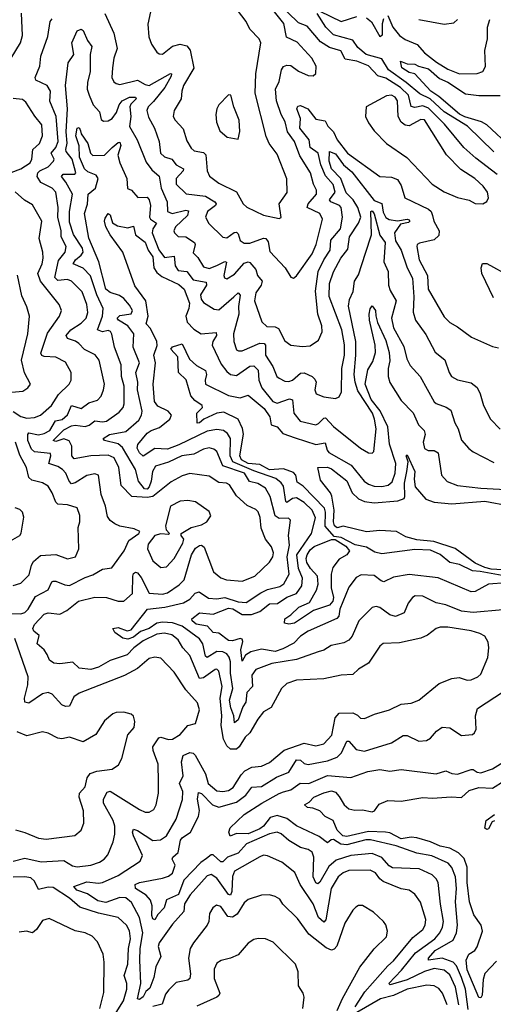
# Model space of a CAD drawing. Extents: x 1552294 to 1694791, y 811929 to 917222.
# Tile 513 of 643: x 1641398 to 1643839, y 890547 to 895624. Entities that reach past the tile are written whole.
import ezdxf

# ---------------------------------------------------------------- set-up
doc = ezdxf.new("R2010")
doc.units = 0

msp = doc.modelspace()

# ---------------------------------------------------------------- linework, layer by layer
at = {"layer": '0CON10XD'}
for points in [[(1642072.9, 895665), (1642058.8, 895601.2), (1642064.6, 895535), (1642077.4, 895497.4), (1642105, 895455.8), (1642117.6, 895447.6), (1642135, 895446.9), (1642185, 895486.5), (1642225, 895498.4), (1642258.9, 895488.9), (1642277.1, 895467.1), (1642295, 895373.8), (1642242.5, 895285), (1642233.1, 895255), (1642230.8, 895215), (1642194.7, 895155), (1642188.5, 895125), (1642199.5, 895105), (1642241.1, 895061.1), (1642260, 895000), (1642281.2, 894961.2), (1642297.1, 894947.1), (1642345, 894939.5), (1642357.5, 894927.5), (1642363.6, 894845), (1642376.9, 894816.9), (1642425, 894780.4), (1642515.7, 894735.7), (1642549.5, 894675), (1642568.1, 894658.1), (1642655, 894615.5), (1642735, 894599.2), (1642745, 894603.3), (1642736.1, 894675), (1642776.8, 894733.2), (1642775, 894802.5), (1642725, 894930.6), (1642684.6, 894985), (1642669.1, 895020.9), (1642612.4, 895245), (1642615.8, 895345), (1642640.6, 895505), (1642631.6, 895525), (1642583.9, 895575), (1642565.6, 895615), (1642504.2, 895695)], [(1643859.3, 894825), (1643749.3, 894909.3), (1643687.3, 894965), (1643587.7, 895085), (1643505, 895168.4), (1643475, 895179.6), (1643435, 895171.7), (1643416.5, 895176.5), (1643402.4, 895235), (1643360.6, 895275), (1643285, 895323.2), (1643243.4, 895335), (1643195.8, 895385.8), (1643135, 895409.7), (1643075, 895420.7), (1643052.8, 895462.8), (1642995, 895481.3), (1642949.1, 895509.1), (1642880.3, 895590.3), (1642835, 895608.1), (1642725.8, 895715)], [(1641345, 892562.4), (1641405, 892561), (1641425, 892566.9), (1641442, 892585), (1641480.3, 892649.7), (1641545.5, 892685), (1641564.6, 892725), (1641571.4, 892728.6), (1641585, 892729.7), (1641630.1, 892710.1), (1641655, 892707.4), (1641735, 892747.9), (1641775, 892761.1), (1641825, 892790.4), (1641873, 892797), (1641937.1, 892885), (1641960.7, 892939.3), (1642012.5, 892975), (1642017.5, 892985), (1641988.1, 892998.1), (1641915, 893012.2), (1641888.9, 893025), (1641865, 893041.1), (1641851.5, 893061.5), (1641839.8, 893115), (1641817.5, 893175), (1641805, 893275.6), (1641785, 893281.8), (1641745, 893274), (1641685, 893235.2), (1641665, 893231.1), (1641652.7, 893245), (1641636.2, 893286.2), (1641619.7, 893305), (1641595, 893320.2), (1641547.8, 893335), (1641559.5, 893375), (1641557.4, 893387.4), (1641474.9, 893394.9), (1641458.7, 893408.7), (1641440.6, 893455), (1641439.7, 893485), (1641445, 893492.9), (1641495, 893483.3), (1641525, 893490.3), (1641554, 893506), (1641582.8, 893555), (1641616.7, 893563.3), (1641645, 893586.1), (1641665, 893633.9), (1641715, 893619.8), (1641755, 893649.2), (1641798.6, 893661.4), (1641817.4, 893682.6), (1641830.9, 893715), (1641834.7, 893745), (1641807.9, 893867.9), (1641786.6, 893896.6), (1641732.8, 893922.8), (1641703.7, 893953.7), (1641686.2, 893966.2), (1641645, 893980), (1641638.5, 893995), (1641661.6, 894025), (1641715, 894058.4), (1641740.3, 894085), (1641748.9, 894115), (1641744.3, 894155), (1641720.5, 894220.5), (1641665, 894276.1), (1641645, 894284.2), (1641595, 894279.8), (1641579.2, 894295), (1641598.1, 894381.9), (1641632.6, 894425), (1641637.8, 894455), (1641611.7, 894505), (1641612, 894535), (1641594.8, 894605), (1641597, 894655), (1641583.8, 894735), (1641566.1, 894755), (1641508, 894785), (1641488.9, 894815), (1641492, 894835), (1641501.8, 894845), (1641545.3, 894864.7), (1641572.9, 894895), (1641576.7, 894905), (1641561.2, 894935), (1641585.1, 894965), (1641596.2, 894995), (1641586.8, 895125), (1641553.7, 895203.7), (1641557.4, 895255), (1641539.3, 895285), (1641481.9, 895311.9), (1641477.2, 895325), (1641502.8, 895385), (1641506.9, 895435), (1641543.6, 895536.4), (1641554.7, 895615), (1641565, 895628)], [(1641354.6, 895425), (1641402.9, 895505), (1641413.2, 895543.2), (1641408.2, 895658.2)], [(1641836.3, 895656.3), (1641884.2, 895554.2), (1641900, 895475), (1641883.1, 895425), (1641875.9, 895375), (1641873.8, 895325), (1641884.1, 895304.1), (1641895, 895294.5), (1641915, 895290.4), (1642005, 895311.5), (1642045, 895288.9), (1642065, 895285.2), (1642175, 895346.8), (1642181.2, 895345), (1642178.1, 895331.9), (1642146.6, 895275), (1642088.6, 895201.4), (1642060, 895175), (1642053.6, 895155), (1642061.7, 895121.8), (1642093, 895065), (1642116.6, 894995), (1642124.6, 894935), (1642145, 894916.7), (1642182.1, 894905), (1642204.9, 894874.9), (1642242.5, 894855), (1642241.1, 894845), (1642205.3, 894805), (1642205.4, 894775), (1642256.8, 894726.8), (1642355, 894714.5), (1642403.8, 894685), (1642410.7, 894675), (1642406.7, 894665), (1642366.2, 894635), (1642356.2, 894605), (1642372.6, 894572.6), (1642445, 894502.2), (1642465, 894499.2), (1642503.1, 894526.9), (1642515, 894529.1), (1642525, 894520), (1642535.3, 894485.3), (1642555, 894472.3), (1642585, 894471.8), (1642655, 894496.8), (1642667.5, 894495), (1642678, 894478), (1642688, 894428), (1642765.8, 894345), (1642796.1, 894296.1), (1642809.3, 894290.7), (1642825, 894302.5), (1642905, 894416.5), (1642925.8, 894464.2), (1642958.2, 894595), (1642945.2, 894625.2), (1642879.6, 894655), (1642885.6, 894675), (1642927.5, 894725), (1642927.1, 894745), (1642912.2, 894775), (1642896.7, 894835), (1642842.3, 894922.3), (1642815.2, 894995.2), (1642777.6, 895045), (1642766.8, 895096.8), (1642745.2, 895135.2), (1642721.3, 895205), (1642716.6, 895265), (1642736.1, 895305), (1642747.9, 895365), (1642757.7, 895382.3), (1642775, 895389.6), (1642795, 895387.5), (1642835, 895358.2), (1642885, 895335.6), (1642910, 895335), (1642923.9, 895346.1), (1642925.7, 895385), (1642904.3, 895425), (1642828.7, 895508.7), (1642774.1, 895534.1), (1642759.1, 895605), (1642712, 895665)], [(1643842.4, 894942.4), (1643705.9, 895075), (1643585, 895149.1), (1643513.9, 895215), (1643461.1, 895241.1), (1643390.6, 895300.6), (1643298.1, 895365), (1643265, 895421.3), (1643184.6, 895444.6), (1643140.5, 895480.5), (1643115, 895517.9), (1643015, 895546.5), (1642975.8, 895585), (1642931.5, 895655)], [(1642945, 895667.7), (1643055, 895614.8), (1643135, 895639.6)], [(1643185, 895632.9), (1643212.1, 895612.1), (1643255, 895537.8), (1643268.8, 895545), (1643268.4, 895605), (1643275, 895629.4)], [(1643295, 895645.7), (1643321.9, 895585), (1643355, 895541.7), (1643385, 895521.2), (1643446.1, 895496.1), (1643485, 895453.5), (1643545.5, 895405), (1643605, 895368.4), (1643665.4, 895344.6), (1643755, 895346.2), (1643785, 895356.9), (1643798.3, 895381.7), (1643795.2, 895465), (1643808.3, 895525), (1643808.9, 895585), (1643821.8, 895625)], [(1643455.6, 895624.4), (1643585, 895600.6), (1643635, 895607.5), (1643654.2, 895625)], [(1643126.7, 890535), (1643177.8, 890612.2), (1643294.7, 890745), (1643325, 890771.9), (1643425, 890891.6), (1643475, 890933.2), (1643487.5, 890955), (1643490.7, 890985), (1643463.3, 891073.2), (1643435, 891114.4), (1643406.2, 891135), (1643365, 891142.7), (1643271, 891181), (1643253.9, 891193.9), (1643232.3, 891225), (1643205, 891239.2), (1643095, 891236.5), (1643065, 891224.3), (1643039.4, 891205), (1643003.3, 891145), (1642976.5, 890983.5), (1642965, 890970.3), (1642939, 890995), (1642910.8, 891065), (1642843.2, 891165), (1642816.2, 891226.2), (1642749.7, 891279.7), (1642675, 891312.5), (1642655, 891315.5), (1642635, 891308.2), (1642506.1, 891233.9), (1642495, 891206.2), (1642491.3, 891128.7), (1642485, 891109.5), (1642475, 891112.8), (1642415, 891197.2), (1642385, 891217.3), (1642365, 891210.4), (1642277.6, 891112.4), (1642247.1, 891065), (1642244.1, 891025), (1642185, 890961.2), (1642117.4, 890865), (1642112.4, 890845), (1642125.7, 890794.3), (1642099.4, 890740.6), (1642090.4, 890685), (1642069.6, 890630.4), (1642047.6, 890612.4), (1642034.7, 890585), (1642015, 890571.6), (1642005.8, 890575), (1642023.1, 890655), (1642016.8, 890775), (1642019.6, 890835), (1642033.1, 890915), (1642015.9, 890995), (1641975, 891072), (1641945, 891097), (1641915, 891097.9), (1641841.9, 891071.9), (1641800.5, 891080.5), (1641747.4, 891117.4), (1641692.8, 891135), (1641677.5, 891155), (1641745, 891179), (1641805, 891171.9), (1641825, 891175.3), (1641905, 891210.8), (1642020, 891285), (1642030.4, 891315), (1641984.3, 891415), (1641980, 891435), (1641985, 891449.4), (1642005, 891443.4), (1642085, 891392.5), (1642124, 891396), (1642154.8, 891415.2), (1642205, 891501.9), (1642236.7, 891603.3), (1642238.4, 891645), (1642221.4, 891685), (1642241.4, 891725), (1642232, 891798), (1642240.3, 891829.7), (1642275, 891845.3), (1642291.7, 891841.8), (1642302.3, 891832.3), (1642355.5, 891735), (1642370.4, 891685), (1642415, 891648.7), (1642445, 891643.8), (1642475, 891650), (1642498.6, 891665), (1642539, 891731), (1642558.3, 891751.7), (1642595, 891770), (1642645, 891774.6), (1642685, 891793.3), (1642761.8, 891858.2), (1642865, 891893.8), (1642925, 891879.6), (1642965, 891890.4), (1643006.8, 891935), (1643023.6, 892025), (1643045, 892048.7), (1643115, 892049.8), (1643138.7, 892038.7), (1643155, 892021.9), (1643175, 892020), (1643226, 892044), (1643304.2, 892065.8), (1643365, 892094), (1643415, 892100.4), (1643455, 892114.5), (1643559.5, 892200.5), (1643625, 892227.5), (1643662.7, 892232.7), (1643705, 892219.2), (1643725, 892220), (1643758.8, 892235), (1643775, 892250), (1643810.4, 892335), (1643816.4, 892385), (1643813.3, 892415), (1643794.6, 892444.6), (1643769.5, 892459.5), (1643725, 892472.5), (1643605, 892491.8), (1643565, 892491.8), (1643544.7, 892485.3), (1643499.3, 892450.7), (1643464.7, 892435.3), (1643355, 892410.3), (1643271.7, 892408.3), (1643255, 892394.3), (1643195, 892305.5), (1643145, 892274.5), (1643115, 892248), (1643055, 892243.6), (1642965, 892224.7), (1642825, 892218.4), (1642775, 892201.5), (1642747.1, 892175), (1642695, 892077.5), (1642655, 892054.4), (1642625, 892017.5), (1642583.5, 891946.5), (1642560.5, 891925), (1642529.2, 891875), (1642515, 891863.5), (1642485, 891861.9), (1642465, 891879.6), (1642449.2, 891915), (1642436.5, 891985), (1642440, 892035), (1642431.9, 892125), (1642442.5, 892185), (1642424.3, 892264.3), (1642415, 892275.4), (1642405, 892274.1), (1642345, 892230.8), (1642325, 892226.8), (1642274.8, 892344.8), (1642238.2, 892385), (1642215, 892426.1), (1642181.5, 892451.5), (1642145, 892460.2), (1642105, 892455.5), (1642035, 892421.9), (1641985.8, 892385), (1641951.4, 892348.6), (1641865, 892320), (1641805, 892285.8), (1641765, 892273.1), (1641705, 892280), (1641671.8, 892311.8), (1641605, 892303.5), (1641575, 892306.3), (1641552, 892322), (1641540, 892350), (1641525, 892374.2), (1641488, 892405), (1641498.3, 892448.3), (1641470.9, 892470.9), (1641465.4, 892485), (1641474.7, 892505), (1641525, 892559.6), (1641545, 892565.4), (1641605, 892559.5), (1641641.7, 892578.3), (1641700.8, 892625), (1641785, 892647.1), (1641845, 892644.7), (1641905, 892625.5), (1641935, 892625.6), (1641980, 892665), (1641980.9, 892755), (1641985, 892769.2), (1641995, 892774.5), (1642005, 892771.2), (1642025, 892747.5), (1642065, 892666.5), (1642135, 892662.1), (1642160.7, 892669.3), (1642220.3, 892709.7), (1642246.5, 892735), (1642283, 892865), (1642305, 892898.8), (1642325, 892913.3), (1642335, 892914.3), (1642348.8, 892905), (1642397.6, 892777.6), (1642435, 892746.7), (1642464, 892736), (1642545, 892729), (1642610, 892755), (1642685, 892827.5), (1642703.4, 892855), (1642706.7, 892875), (1642696.1, 892906.1), (1642665.5, 892945), (1642642.8, 893002.8), (1642636.7, 893056.7), (1642626.5, 893086.5), (1642615, 893098.1), (1642569.9, 893119.9), (1642515, 893169.6), (1642479.5, 893225), (1642463.7, 893233.7), (1642425, 893237.1), (1642375, 893270.4), (1642275, 893284.1), (1642235, 893271.9), (1642179.3, 893240.7), (1642084.7, 893165.3), (1642055, 893159.6), (1641975.8, 893165.8), (1641921.5, 893221.5), (1641909.6, 893315), (1641885.1, 893365.1), (1641855, 893378.6), (1641764.8, 893374.8), (1641679.6, 893359.6), (1641666.7, 893375), (1641667.1, 893425), (1641653.2, 893453.2), (1641625, 893462.2), (1641585, 893449.3), (1641570.8, 893455), (1641625, 893508.5), (1641665, 893529.2), (1641685, 893533.5), (1641735, 893526.3), (1641756, 893534), (1641785, 893556.3), (1641825, 893549.6), (1641845.6, 893554.4), (1641910.4, 893599.6), (1641931.9, 893625), (1641936.9, 893643.1), (1641936.1, 893735), (1641923, 893785), (1641921.6, 893845), (1641886.5, 893935), (1641873, 894003), (1641866.5, 894016.5), (1641855, 894021.6), (1641825, 894014), (1641798.8, 894025), (1641824.4, 894094.4), (1641829.1, 894135), (1641795.3, 894205.3), (1641763.2, 894303.2), (1641725, 894342.2), (1641674.6, 894365), (1641686.2, 894385), (1641715, 894409), (1641724.8, 894425), (1641721.7, 894445), (1641675.6, 894515.6), (1641655, 894580), (1641655.7, 894635), (1641670.6, 894725), (1641636.9, 894786.9), (1641613.2, 894815), (1641622.5, 894827.5), (1641681.8, 894828.2), (1641688.2, 894835), (1641668.9, 894905), (1641637.3, 894945), (1641635.5, 894955), (1641643.5, 894986.5), (1641637.5, 895045), (1641644.4, 895164.4), (1641634.7, 895285.2), (1641648, 895402), (1641677.2, 895445), (1641667.7, 895505), (1641695, 895565.7), (1641715, 895575.7), (1641725, 895568.6), (1641747, 895517), (1641769.3, 895485), (1641761.5, 895445), (1641761.9, 895355), (1641747.4, 895302.6), (1641746, 895265), (1641756.7, 895235)], [(1643930.9, 894965), (1643805, 895081.2), (1643777.9, 895097.9), (1643693, 895123), (1643665, 895136.9), (1643558.4, 895228.4), (1643516.4, 895255), (1643435, 895343.9), (1643405, 895351.3), (1643367.2, 895375), (1643360, 895410), (1643395, 895396.7), (1643435, 895394.7), (1643453.7, 895383.7), (1643505, 895370), (1643561.2, 895321.2), (1643605, 895300.9), (1643695, 895242), (1643765, 895232.2), (1643875, 895232.9)], [(1641756.7, 895235), (1641777, 895185), (1641809.1, 895149.1), (1641818.6, 895108.6), (1641830.9, 895100.9), (1641855, 895102.7), (1641875, 895114), (1641897.7, 895145), (1641911.7, 895185), (1641925.8, 895205), (1641965, 895225.2), (1641994.6, 895224.6), (1641998.9, 895215), (1641970.9, 895189.1), (1641965.2, 895175), (1641970.2, 895125), (1641964, 895074), (1642003.4, 895005), (1642050.1, 894890.1), (1642079.3, 894849.3), (1642116.7, 894816.7), (1642127.9, 894755), (1642157.8, 894685), (1642159.7, 894635), (1642184.8, 894624.8), (1642255, 894641.6), (1642268.4, 894638.4), (1642263, 894615), (1642201.2, 894555), (1642192.9, 894535), (1642195.5, 894525), (1642215, 894505.4), (1642255, 894503.9), (1642298.6, 894475), (1642302.5, 894465), (1642292.6, 894422.6), (1642317.1, 894397.1), (1642345, 894348.8), (1642375, 894341.5), (1642413.4, 894356.6), (1642455, 894377.1), (1642463.8, 894373.8), (1642450.3, 894305), (1642453.5, 894293.5), (1642465, 894288.2), (1642505, 894311.9), (1642555, 894368.1), (1642575, 894375.9), (1642585, 894371.9), (1642615.6, 894335.6), (1642624.2, 894304.2), (1642647.8, 894275), (1642642.6, 894255), (1642615.2, 894215), (1642608.8, 894175), (1642645.3, 894065.3), (1642672.6, 894042.6), (1642715, 894039.8), (1642732.5, 894032.5), (1642765, 893968.1), (1642795.5, 893945.5), (1642855, 893938.1), (1642895, 893942.9), (1642938.3, 893971.7), (1642956.7, 894015), (1642955.5, 894045), (1642935.2, 894105.2), (1642923.5, 894225), (1642936.9, 894325), (1642965, 894386), (1642997.5, 894435), (1643002.4, 894487.6), (1643051.5, 894545), (1643061.5, 894605), (1643055.5, 894655.5), (1643046.9, 894665), (1643001.9, 894685), (1642995.7, 894695), (1643023.7, 894735), (1643013.4, 894773.4), (1642975, 894818.1), (1642950.7, 894875), (1642935.6, 894935), (1642895.9, 894965), (1642889.3, 895005), (1642842.5, 895065), (1642844.6, 895115), (1642827.1, 895165), (1642832.2, 895177.7), (1642845, 895181.8), (1642883.5, 895163.5), (1642925, 895110.9), (1642971.7, 895101.7), (1642985.8, 895075), (1643016.2, 895046.1), (1643035, 895003.8), (1643087.8, 894935), (1643255, 894815.6), (1643315, 894811.5), (1643345, 894799.1), (1643365, 894768.6), (1643383.1, 894705), (1643505, 894647.7), (1643518.1, 894635), (1643525.9, 894614.1), (1643531.8, 894585), (1643559.6, 894535), (1643558.8, 894511.2), (1643535, 894488.2), (1643457.9, 894472.1), (1643446.9, 894465), (1643445.4, 894455), (1643457.2, 894385), (1643500.4, 894305), (1643502.8, 894235), (1643585, 894092.5), (1643615, 894062.2), (1643655, 894041.1), (1643726.3, 893986.3), (1643835, 893939.2), (1643865, 893932)], [(1642525, 895007.5), (1642532.1, 895047.9), (1642528.8, 895105), (1642501.1, 895175), (1642485.8, 895235), (1642475, 895235.8), (1642424.5, 895185), (1642414.5, 895165), (1642408.6, 895135), (1642412.2, 895095), (1642430.2, 895050.2), (1642467.7, 895017.7), (1642525, 895007.5)], [(1643785, 894674), (1643805, 894686.7), (1643814.1, 894705.9), (1643808.6, 894735), (1643787.5, 894765), (1643743.3, 894805), (1643672.2, 894852.2), (1643597.5, 894927.5), (1643485, 895107.9), (1643465, 895109.8), (1643405, 895075.9), (1643385, 895079.2), (1643364.5, 895095), (1643349.1, 895125), (1643345, 895205.7), (1643333.6, 895225), (1643315, 895235.3), (1643288.3, 895231.7), (1643183.3, 895175), (1643180, 895125), (1643195, 895092), (1643225, 895050), (1643287.8, 894985), (1643392.9, 894912.9), (1643524.4, 894775), (1643585, 894735.7), (1643655, 894707.5), (1643714.1, 894694.1), (1643745, 894676.2), (1643785, 894674)], [(1641355, 894835.8), (1641405, 894854.4), (1641453.1, 894885), (1641461.2, 894905), (1641465.2, 894954.8), (1641500, 894985), (1641515.4, 895025.4), (1641511.7, 895081.7), (1641475.8, 895125.8), (1641429.4, 895199.4), (1641412.3, 895212.3), (1641365, 895216.7)], [(1643888.7, 892581.3), (1643735, 892568.1), (1643675, 892573.4), (1643595, 892606.7), (1643545, 892617.6), (1643475, 892651.6), (1643436.7, 892653.3), (1643422.2, 892645), (1643400.8, 892615), (1643379.4, 892565), (1643335, 892547.1), (1643305, 892555.4), (1643255, 892592.3), (1643235, 892597.7), (1643215, 892593.6), (1643145.3, 892524.7), (1643112, 892445), (1643095, 892425.4), (1643068.9, 892411.1), (1643002.8, 892397.2), (1642966.3, 892373.7), (1642935.7, 892364.3), (1642825, 892325.6), (1642697.5, 892305), (1642615, 892273.5), (1642594.1, 892245), (1642597.6, 892185), (1642568.8, 892155), (1642563.4, 892105), (1642548.2, 892081.8), (1642525, 892013.9), (1642505, 891998.6), (1642502, 892035), (1642485.6, 892075), (1642479.6, 892115), (1642496.1, 892175), (1642484.6, 892255), (1642485, 892313.8), (1642477.6, 892337.6), (1642465, 892353.9), (1642445, 892363.8), (1642415, 892366.8), (1642364.8, 892334.8), (1642355, 892342.5), (1642342.6, 892405), (1642325, 892431.9), (1642235, 892497.5), (1642185, 892514.4), (1642135, 892517), (1642105, 892512.2), (1642065.3, 892485), (1642020.9, 892469.1), (1641985, 892440.4), (1641955, 892430), (1641930, 892435), (1641888, 892465), (1641878.8, 892485), (1641905, 892490), (1641953, 892473), (1641972.5, 892477.5), (1642056.2, 892583.8), (1642145.7, 892594.3), (1642242.1, 892617.9), (1642275, 892636.8), (1642302.3, 892667.7), (1642323.7, 892673.7), (1642370.9, 892640.9), (1642415, 892637.8), (1642455, 892644.7), (1642525, 892621.9), (1642565, 892618.7), (1642640.9, 892669.1), (1642675, 892685.6), (1642738.2, 892701.8), (1642759.3, 892715), (1642787.8, 892765), (1642776.3, 892855), (1642789.4, 892915), (1642784.3, 892965), (1642793.1, 893043.1), (1642783, 893053), (1642735, 893052.8), (1642715.6, 893065.6), (1642689.5, 893165), (1642665, 893207.8), (1642625, 893232.6), (1642582.5, 893242.5), (1642556.4, 893285), (1642445, 893324.3), (1642415, 893397.1), (1642399.5, 893409.5), (1642375, 893416.3), (1642345, 893410.2), (1642295, 893383.5), (1642234.4, 893375), (1642165, 893342.3), (1642099, 893321), (1642081.9, 893295), (1642076.6, 893245), (1642065.7, 893215), (1642055, 893203.3), (1642041.9, 893205), (1642011, 893245), (1641994.8, 893305), (1641928.8, 893418.8), (1641905, 893436.4), (1641836, 893455), (1641828.6, 893465), (1641861.9, 893485), (1641945, 893500.9), (1642011.7, 893558.3), (1642026.2, 893585), (1642029.1, 893605), (1642004.9, 893715.1), (1642007.4, 893755), (1641997.1, 893805), (1642015.6, 893855), (1641983.5, 893935), (1641987.1, 894005), (1641955, 894044.8), (1641907.6, 894075), (1641901, 894085), (1641915, 894098.9), (1641973.1, 894106.9), (1641978.8, 894125), (1641965, 894151.5), (1641935, 894186.5), (1641911.9, 894201.9), (1641865, 894217.1), (1641842.8, 894235), (1641806.6, 894375), (1641755, 894498), (1641732.5, 894625), (1641747.9, 894672.1), (1641751.8, 894725), (1641789.3, 894755), (1641803, 894805), (1641791.6, 894821.6), (1641750.2, 894840.2), (1641732.2, 894855), (1641707.3, 894915), (1641704.1, 894974.1), (1641687.3, 895025), (1641695, 895063.8), (1641705, 895068), (1641710.9, 895050.9), (1641714.4, 895035), (1641748.6, 894985), (1641763.1, 894935), (1641775, 894924.2), (1641835, 894925.2), (1641874.4, 894965.6), (1641905, 894991.3), (1641915, 894992.7), (1641919.1, 894975), (1641904.5, 894925), (1641914.9, 894885), (1641950.1, 894805), (1641953.1, 894753.1), (1641975.3, 894745.3), (1642007.6, 894707.6), (1642055, 894708.2), (1642065.8, 894695.8), (1642072.6, 894665), (1642066.4, 894605), (1642072.3, 894595), (1642103.8, 894575), (1642084, 894545), (1642081.7, 894525), (1642115, 894436.5), (1642145, 894397.5), (1642195, 894404.4), (1642198.9, 894355), (1642215, 894331), (1642259.2, 894325), (1642292.1, 894282.1), (1642360, 894270), (1642360.9, 894255), (1642330.6, 894205), (1642333.2, 894183.2), (1642345, 894165.6), (1642400.8, 894130.8), (1642425, 894128), (1642501.4, 894195), (1642525, 894216.4), (1642533.8, 894203.8), (1642526.5, 894145), (1642528.3, 894105), (1642499.7, 894005), (1642501.4, 893965), (1642515, 893922.2), (1642526, 893916), (1642545, 893916.6), (1642635, 893955.8), (1642658.9, 893955), (1642664.7, 893945), (1642665, 893893.3), (1642702.8, 893835), (1642723.8, 893785), (1642735, 893775.5), (1642765, 893760.4), (1642785, 893758.2), (1642805, 893765.9), (1642845, 893801), (1642865, 893802.5), (1642904.8, 893784.8), (1642920.1, 893770.1), (1642925.3, 893755), (1642918.9, 893715), (1642926.2, 893695), (1642965, 893678.5), (1643025, 893670.8), (1643045, 893678.8), (1643057.5, 893705), (1643057.9, 893825), (1643071.5, 893895), (1643072.7, 893947.3), (1643059, 894025), (1642993.9, 894196.1), (1642995, 894263.8), (1643015, 894323.1), (1643053.8, 894395), (1643090, 894440), (1643098.5, 894505), (1643144.7, 894575), (1643155.5, 894605), (1643141, 894655), (1643116.9, 894695), (1643081.4, 894731.4), (1643053.8, 894805), (1643005.1, 894855), (1642993.9, 894895), (1642995.3, 894944.7), (1643025, 894931.9), (1643067.3, 894875), (1643109.5, 894839.5), (1643225, 894692.2), (1643265.4, 894675.4), (1643270.9, 894630.9), (1643285, 894603.2), (1643302.8, 894592.8), (1643345, 894586.1), (1643395, 894595.3), (1643405, 894592), (1643409.4, 894585), (1643401.7, 894578.3), (1643360, 894570), (1643330, 894525), (1643334.2, 894484.2), (1643364, 894435), (1643395.8, 894345), (1643421.9, 894291.9), (1643430.3, 894195), (1643425.7, 894115.7), (1643438.2, 894075), (1643491.5, 894001.5), (1643538.8, 893908.8), (1643589.3, 893869.3), (1643611.2, 893805), (1643624.4, 893785), (1643655, 893766.4), (1643725, 893752.1), (1643755, 893726.9), (1643771.2, 893695), (1643788.9, 893635), (1643824.4, 893565), (1643875, 893512.9)], [(1641365, 893604.1), (1641405, 893577.1), (1641435, 893568.8), (1641475, 893572.8), (1641505, 893584), (1641562.9, 893635), (1641598, 893692), (1641653.1, 893745), (1641663.5, 893765), (1641663.6, 893805), (1641635, 893857.3), (1641585, 893883.4), (1641525, 893887.3), (1641513, 893893), (1641507.3, 893905), (1641542.2, 894007.8), (1641603.1, 894095), (1641612.9, 894125), (1641600.9, 894155), (1641505, 894275.3), (1641491.2, 894315), (1641513.6, 894365), (1641520, 894395), (1641518.2, 894425), (1641497.9, 894495), (1641512.5, 894585), (1641465, 894670), (1641423.5, 894693.5), (1641375, 894736.2)], [(1643905, 892719.5), (1643815, 892713.2), (1643745, 892675.8), (1643725, 892673.5), (1643555, 892745.3), (1643405, 892763.8), (1643325, 892749.7), (1643275, 892726.2), (1643260.7, 892730.7), (1643225, 892758.8), (1643158, 892762), (1643132.7, 892747.3), (1643095, 892698), (1643048.8, 892585), (1643042.4, 892547.6), (1643033.5, 892536.5), (1642885, 892471.9), (1642845.9, 892445), (1642811, 892409), (1642755, 892379.7), (1642715, 892367.1), (1642645, 892378), (1642588.9, 892365), (1642562.2, 892347.8), (1642545, 892316.7), (1642538.3, 892375), (1642547.9, 892417.9), (1642545, 892429.4), (1642535, 892433.1), (1642495, 892421.6), (1642475, 892423.4), (1642425, 892460.4), (1642395, 892464.7), (1642366.1, 892496.1), (1642307.7, 892507.7), (1642287.4, 892525), (1642286, 892535), (1642325, 892564.8), (1642395, 892558.7), (1642475, 892589.9), (1642496.2, 892586.2), (1642545, 892556.4), (1642593.1, 892556.9), (1642635, 892573.2), (1642685, 892611.4), (1642726.9, 892613.1), (1642775, 892646.5), (1642825, 892665.8), (1642852.5, 892705), (1642856.5, 892745), (1642834.9, 892795), (1642826.6, 892865), (1642902.7, 892975), (1642922.8, 893055), (1642904.9, 893094.9), (1642865, 893135.2), (1642825, 893158.7), (1642805, 893154.4), (1642775, 893135.3), (1642769.2, 893139.2), (1642758.5, 893218.5), (1642746.6, 893236.6), (1642718.4, 893258.4), (1642605, 893297.5), (1642496.2, 893345), (1642483.2, 893375), (1642484.5, 893464.5), (1642470, 893490), (1642449.4, 893505), (1642415, 893510.2), (1642365, 893501.7), (1642219, 893431), (1642159.7, 893410.3), (1642095, 893412.3), (1642035, 893373.5), (1642015, 893390.7), (1642003, 893415), (1642007.1, 893432.9), (1642055, 893492.6), (1642075, 893505.6), (1642119.6, 893520.4), (1642171.9, 893565), (1642180.6, 893585), (1642162.9, 893605), (1642111, 893631), (1642093.6, 893655), (1642086.7, 893745), (1642098.3, 893855), (1642089.7, 893895), (1642106.6, 893943.4), (1642105.7, 893965), (1642072.5, 894032.4), (1642050, 894055), (1642061, 894095), (1642048.8, 894175), (1641992.4, 894252.4), (1641930.3, 894425), (1641864, 894514), (1641842.3, 894555), (1641835.6, 894585), (1641839.4, 894600.6), (1641855, 894623.8), (1641865, 894618), (1641867.3, 894605), (1641877, 894577), (1641901.7, 894561.7), (1641955, 894550.8), (1641985, 894559.2), (1641994.5, 894514.5), (1642045, 894476.1), (1642060.5, 894435), (1642085, 894401.5), (1642090, 894345), (1642105, 894320.2), (1642130, 894300), (1642218.1, 894258.1), (1642245.3, 894235), (1642273, 894163), (1642269.9, 894135), (1642254.9, 894094.9), (1642260.9, 894065), (1642295, 894028.2), (1642334.2, 894004.2), (1642410.4, 894010.4), (1642411.7, 893995), (1642394, 893965), (1642390.9, 893945), (1642437.4, 893847.4), (1642465, 893810.6), (1642485, 893794.1), (1642515, 893789.1), (1642585, 893837.6), (1642605, 893839.7), (1642626.8, 893816.8), (1642631, 893765), (1642646.2, 893725), (1642702.5, 893655), (1642726, 893646), (1642789.1, 893669.1), (1642804.6, 893664.6), (1642810.8, 893595), (1642843.1, 893553.1), (1642925, 893535.3), (1642938.9, 893541.1), (1642965, 893569.5), (1642975, 893570.3), (1643015, 893526.2), (1643155, 893413.8), (1643195, 893390.5), (1643215, 893389.2), (1643223.3, 893396.7), (1643234.8, 893515), (1643227.3, 893565), (1643216.3, 893595), (1643141.1, 893711.1), (1643126.4, 893755), (1643122.3, 893795), (1643131.2, 893895), (1643129.8, 893965), (1643093.4, 894146.6), (1643098, 894182), (1643117.6, 894222.4), (1643124.2, 894275), (1643145, 894308.6), (1643179.6, 894420.4), (1643210.5, 894515), (1643207.5, 894635), (1643215, 894639.1), (1643225, 894623.3), (1643255, 894513.6), (1643281.6, 894475), (1643275.2, 894375.2), (1643297.2, 894325), (1643298.9, 894255), (1643307.4, 894227.4), (1643338.7, 894175), (1643313.6, 894085), (1643324.8, 894035), (1643378.1, 893938.1), (1643393.7, 893875), (1643410.8, 893840.8), (1643462.2, 893785), (1643535, 893654.4), (1643545, 893644.5), (1643596.7, 893626.7), (1643620.5, 893610.5), (1643641.2, 893545), (1643658.8, 893515), (1643675.3, 893455.3), (1643712.1, 893412.1), (1643735, 893395.5), (1643841.2, 893341.2)], [(1643839.2, 894189.2), (1643780.7, 894315), (1643776.4, 894345), (1643782.8, 894367.2), (1643805, 894366.9), (1643925, 894302.1)], [(1641338.4, 893701.6), (1641415, 893708.5), (1641440.8, 893725), (1641454.3, 893745), (1641422.4, 893802.4), (1641408.1, 893868.1), (1641440, 894005), (1641448.5, 894095), (1641435, 894143.8), (1641410.1, 894200.1), (1641386.8, 894306.8)], [(1643885, 892758.3), (1643772.1, 892777.9), (1643731.7, 892781.7), (1643665, 892814.3), (1643615, 892824.3), (1643565.8, 892865.8), (1643515, 892889.4), (1643435, 892891.6), (1643265, 892870), (1643228.9, 892878.9), (1643185, 892904.6), (1643126.5, 892916.5), (1643055, 892954.2), (1643018.6, 892958.6), (1642971.9, 893011.9), (1642974.9, 893085), (1642968.3, 893105), (1642858.8, 893218.8), (1642828.7, 893238.7), (1642820.6, 893275), (1642809, 893289), (1642758.6, 893308.6), (1642685, 893303.3), (1642635, 893329.8), (1642575, 893335.9), (1642541.1, 893355), (1642532.8, 893375), (1642552.5, 893487.5), (1642546.8, 893516.8), (1642524.7, 893565), (1642450.3, 893600.3), (1642414.2, 893595.8), (1642346.5, 893563.5), (1642325, 893544.6), (1642313.4, 893543.4), (1642310.7, 893595), (1642340, 893625), (1642339.2, 893635), (1642301.1, 893661.1), (1642280.5, 893685), (1642256.4, 893766.4), (1642217.5, 893805), (1642212.5, 893885), (1642176.7, 893925), (1642185, 893936.7), (1642235, 893953.3), (1642273.4, 893873.4), (1642310.2, 893840.2), (1642356.5, 893815), (1642360.6, 893795), (1642353.3, 893765), (1642355.7, 893745), (1642475, 893686.1), (1642535, 893673.5), (1642575, 893687.1), (1642658.7, 893618.7), (1642686.8, 893576.8), (1642695, 893534.5), (1642725, 893525.4), (1642755, 893489.7), (1642818.7, 893468.7), (1642925, 893434.3), (1642971.8, 893441.8), (1642982, 893405), (1642991.7, 893391.7), (1643106.9, 893326.9), (1643174.1, 893244.1), (1643195, 893228.4), (1643225, 893218.1), (1643265, 893216.4), (1643296.8, 893223.2), (1643318.5, 893241.5), (1643333, 893285), (1643336.3, 893336.3), (1643304.9, 893435), (1643295.1, 893525), (1643256.4, 893606.4), (1643210.1, 893665), (1643178.3, 893745), (1643192.1, 893817.9), (1643218.7, 893861.3), (1643232.3, 893907.7), (1643230.3, 893945), (1643200.4, 894075), (1643199.5, 894105), (1643205, 894133.3), (1643215, 894148.8), (1643231.1, 894125), (1643233.6, 894096.4), (1643241.9, 894061.9), (1643285, 893969.5), (1643302.4, 893907.6), (1643306.1, 893865), (1643297.5, 893825), (1643297.1, 893785), (1643305, 893752.5), (1643365, 893660), (1643426.1, 893596.1), (1643453.4, 893535), (1643483.3, 893505), (1643488.7, 893485), (1643477.3, 893445), (1643485, 893412.9), (1643502.8, 893402.8), (1643535, 893402.7), (1643555, 893390), (1643572.9, 893275), (1643602.1, 893242.1), (1643655, 893222.7), (1643775, 893209.1), (1643935, 893200)], [(1641365, 892707.1), (1641405, 892718.1), (1641447.9, 892762.1), (1641459.2, 892810.8), (1641469.7, 892830.3), (1641505, 892860.7), (1641585, 892865.9), (1641645, 892843.9), (1641685.6, 892854.4), (1641703.6, 892895), (1641700.4, 893005), (1641708.9, 893035), (1641708.3, 893068.3), (1641695, 893106.5), (1641645, 893122.2), (1641595, 893126.2), (1641585, 893135.7), (1641566.4, 893185), (1641545, 893218.5), (1641516.2, 893236.2), (1641460.3, 893250.3), (1641445, 893263.1), (1641433.8, 893315), (1641399.1, 893379.1), (1641376.3, 893445)], [(1643915, 892784.8), (1643828.6, 892791.4), (1643795, 892798.6), (1643745, 892821.1), (1643642.5, 892897.5), (1643532.9, 892932.9), (1643445, 892942.8), (1643388.3, 892958.3), (1643340, 892985), (1643255, 892989.3), (1643185, 892983.2), (1643065, 893012.7), (1643035, 893004.4), (1643020.5, 893015), (1643015.9, 893035), (1643019.5, 893095), (1643007.2, 893167.2), (1643000, 893185), (1642949.3, 893249.3), (1642934.2, 893315.8), (1642985, 893316.9), (1643005, 893308.2), (1643085, 893246.8), (1643111.1, 893185), (1643145, 893152.9), (1643175, 893139.4), (1643225, 893132), (1643347.6, 893142.4), (1643378.8, 893155), (1643383.3, 893165), (1643380.8, 893235), (1643393.7, 893293.7), (1643399.5, 893345), (1643390.6, 893375), (1643395, 893380.8), (1643434, 893295), (1643430.8, 893255), (1643436.9, 893215), (1643491.5, 893151.5), (1643535, 893135.5), (1643625, 893128.3), (1643795, 893141.1), (1643925, 893117)], [(1642125, 892799.4), (1642155, 892803.1), (1642195, 892845.5), (1642239.6, 892925), (1642244, 892945), (1642230, 892965), (1642230, 892975), (1642282.5, 893005), (1642335, 893019.4), (1642363.3, 893035), (1642383.3, 893065), (1642375, 893088.8), (1642305, 893137.1), (1642265, 893145.5), (1642225, 893142.2), (1642175, 893115.3), (1642149.2, 893015), (1642153, 892993), (1642170, 892975), (1642165, 892970), (1642125, 892973.3), (1642095, 892963.8), (1642060.4, 892919.6), (1642057.1, 892895), (1642085, 892834.3), (1642125, 892799.4)], [(1641315, 892916.7), (1641399.2, 892965), (1641405.9, 892975.9), (1641419.1, 893059.1), (1641412.9, 893085), (1641398.6, 893098.6), (1641375, 893107.3)], [(1642785, 892508), (1642762.2, 892512.2), (1642764.6, 892535), (1642795.8, 892555), (1642836, 892595), (1642891.5, 892618.5), (1642927.7, 892682.3), (1642937.1, 892712.9), (1642932.3, 892755), (1642896.3, 892795), (1642878.8, 892825), (1642874.7, 892845), (1642879.3, 892865), (1642895, 892890.1), (1642915, 892907.1), (1643005, 892944.5), (1643024.4, 892944.4), (1643079.4, 892909.4), (1643097.8, 892885), (1643084.8, 892865.2), (1643045, 892842.8), (1643011.2, 892798.8), (1643004.2, 892765), (1643003.3, 892695), (1643015.2, 892645), (1643012.7, 892625), (1642995, 892604.6), (1642912.4, 892577.6), (1642815, 892512.8), (1642785, 892508)], [(1641425.4, 892105.4), (1641422.4, 892125), (1641440.4, 892195), (1641441.2, 892235), (1641373.9, 892433.9)], [(1641365, 891285.4), (1641425, 891301.2), (1641508.2, 891281.8), (1641625, 891288.9), (1641670.7, 891260.7), (1641695, 891256.2), (1641765, 891264.2), (1641810.1, 891279.9), (1641833.3, 891295), (1641852.4, 891317.6), (1641879.6, 891385), (1641888.4, 891425), (1641889.2, 891465), (1641880.6, 891495), (1641829.6, 891585), (1641830.7, 891605), (1641848.7, 891641.3), (1641865, 891646.8), (1642015, 891551.6), (1642045, 891538.5), (1642065, 891537.5), (1642089.2, 891550.8), (1642101.8, 891575), (1642113.8, 891635), (1642113.8, 891695), (1642112.3, 891785), (1642085.3, 891855), (1642084.7, 891875), (1642115, 891920.8), (1642126.2, 891923.8), (1642165, 891912.1), (1642185.6, 891914.4), (1642225, 891939.1), (1642265.6, 891984.4), (1642303.8, 891995), (1642324.5, 892065), (1642315, 892102), (1642255, 892167.8), (1642195, 892260.5), (1642125, 892332.5), (1642095, 892337.9), (1642065, 892329.6), (1642005, 892278.7), (1641937.7, 892242.3), (1641705, 892151.5), (1641677.1, 892132.9), (1641655, 892084.4), (1641635, 892082.5), (1641615, 892090.6), (1641565.8, 892145.8), (1641545, 892154.5), (1641515, 892148.5), (1641445, 892100.4), (1641425.4, 892105.4)], [(1643566.8, 891063.2), (1643555.3, 891175), (1643545.4, 891195), (1643523.6, 891215), (1643456.2, 891245), (1643320.2, 891250.2), (1643301.9, 891261.9), (1643264.9, 891304.9), (1643215, 891324.5), (1643105, 891314.5), (1643029.6, 891290.4), (1642991.9, 891258.1), (1642945, 891176.4), (1642935, 891168.8), (1642925, 891173.1), (1642911.1, 891205), (1642914.3, 891305), (1642905, 891332.1), (1642885, 891344.7), (1642845, 891356.1), (1642785, 891391.8), (1642745, 891426.1), (1642725, 891434.1), (1642685, 891426.6), (1642567.1, 891375), (1642525, 891326.4), (1642469.2, 891305), (1642445, 891281.9), (1642435, 891281.4), (1642395, 891318.3), (1642385, 891317.8), (1642361.2, 891298.8), (1642332, 891278), (1642243.4, 891186.6), (1642216.8, 891113.2), (1642155, 891085.8), (1642142.2, 891045), (1642109.6, 891010.4), (1642095, 890982.9), (1642085, 890987.8), (1642078.9, 891005), (1642080.7, 891055), (1642072.9, 891085), (1642049.7, 891109.8), (1641995.3, 891145), (1641994, 891165), (1642015, 891174.7), (1642135, 891196.8), (1642165, 891207.4), (1642186.4, 891223.6), (1642199.8, 891265), (1642184.2, 891295.8), (1642186.9, 891305), (1642215, 891330), (1642227.2, 891392.8), (1642235, 891405.2), (1642277.8, 891435), (1642320.3, 891515), (1642324.2, 891545.8), (1642314.1, 891605), (1642320, 891640), (1642335, 891633.9), (1642391.6, 891575), (1642425, 891564.4), (1642515, 891588.6), (1642563.9, 891626.1), (1642595, 891666.4), (1642645, 891671), (1642722.5, 891717.5), (1642785, 891744.3), (1642825, 891807), (1642845, 891806.8), (1642865, 891788.1), (1642885, 891784.4), (1642985, 891802.8), (1643035, 891821.9), (1643056.5, 891843.5), (1643085, 891903.3), (1643095, 891903.3), (1643131.6, 891861.6), (1643175, 891851.8), (1643315, 891894.5), (1643375, 891932.9), (1643395, 891932.9), (1643455, 891903.8), (1643495, 891907.5), (1643515, 891919.2), (1643546, 891955), (1643575, 891976), (1643615, 891972.9), (1643675, 891932.5), (1643731.5, 891938.5), (1643742.9, 891947.1), (1643750.5, 891965), (1643747.1, 892035), (1643758.1, 892071.9), (1643890.8, 892159.2)], [(1641376.9, 891446.9), (1641425, 891433.8), (1641495, 891403.8), (1641535, 891398.8), (1641682, 891418), (1641715.4, 891444.6), (1641728.9, 891481.1), (1641727.5, 891545), (1641705.4, 891615), (1641706.2, 891635), (1641735, 891668.6), (1641745.8, 891715), (1641762, 891738), (1641795, 891750), (1641875, 891760), (1641907.4, 891782.6), (1641925.3, 891814.7), (1641955, 891936.7), (1641987.8, 891975), (1641992, 892005), (1641985, 892032.5), (1641973.6, 892043.6), (1641935, 892054), (1641895, 892051.9), (1641878.8, 892045), (1641835, 892009.2), (1641791.2, 891938.8), (1641725, 891900.9), (1641655, 891924.3), (1641615, 891915.6), (1641595, 891918.9), (1641545, 891944.5), (1641515, 891952.5), (1641435, 891931.4), (1641385, 891951.8)], [(1643710.2, 890520.2), (1643695.2, 890625.2), (1643675.2, 890684.8), (1643650, 890745), (1643631.6, 890765), (1643575, 890785.1), (1643504.3, 890775), (1643505.7, 890785), (1643539.1, 890825), (1643632.4, 890877.6), (1643649.5, 890915), (1643654, 890956), (1643644.4, 891075), (1643648.7, 891145), (1643643.6, 891205), (1643625, 891252.1), (1643605.9, 891275), (1643522, 891312), (1643445, 891327.1), (1643338.9, 891365), (1643205.8, 891395.8), (1643182.2, 891395), (1643085, 891369.9), (1643052.9, 891372.9), (1643015, 891396.5), (1643004.1, 891395.9), (1642985, 891379.4), (1642942.2, 891412.2), (1642825, 891467.3), (1642775.1, 891505.1), (1642725, 891520.5), (1642689.6, 891510.4), (1642655, 891466), (1642635, 891452), (1642575, 891426.6), (1642515, 891427.5), (1642483.8, 891413.8), (1642476.4, 891435), (1642482.5, 891457.5), (1642555.4, 891525), (1642645.6, 891585), (1642735, 891634.8), (1642758.1, 891641.9), (1642795, 891653.7), (1642843.2, 891686.8), (1642888, 891685), (1642985, 891727.2), (1643105, 891717.1), (1643192.1, 891747.9), (1643255, 891758.1), (1643305, 891749.2), (1643365, 891757.9), (1643545, 891736.1), (1643595, 891751.1), (1643625, 891736.4), (1643655, 891733.8), (1643725, 891758.2), (1643735, 891758.5), (1643755, 891743.6), (1643775, 891741.1), (1643835, 891760.9), (1643889.2, 891795)], [(1643855, 890770.3), (1643794.7, 890705.2), (1643786.4, 890675), (1643781.5, 890595), (1643775, 890580.8), (1643765, 890582.5), (1643703.8, 890725), (1643699.2, 890775), (1643712.5, 890805), (1643744.6, 890825.4), (1643756.6, 890843.4), (1643784.2, 890925), (1643776.4, 890955), (1643738.7, 891008.6), (1643716.9, 891075), (1643704.4, 891175), (1643705, 891254.2), (1643688.9, 891298.9), (1643658.9, 891328.9), (1643615, 891352.4), (1643565, 891363.1), (1643515, 891385.7), (1643445, 891405.3), (1643415, 891408.5), (1643365, 891400.2), (1643305, 891430.7), (1643284.2, 891434.2), (1643195, 891437.6), (1643085, 891412.8), (1643062.8, 891415), (1643035.2, 891445), (1643014.1, 891494.1), (1642973.1, 891515), (1642944.6, 891544.6), (1642909.1, 891559.1), (1642881.7, 891561.7), (1642866.7, 891575), (1642890.8, 891589.2), (1642913.8, 891615), (1642965, 891637.8), (1643005, 891648.1), (1643025, 891640.5), (1643045, 891618.8), (1643069.6, 891575), (1643095, 891555.3), (1643125, 891548.2), (1643165, 891550.4), (1643215, 891539.5), (1643226.9, 891545), (1643250.5, 891579.5), (1643295, 891598.4), (1643365, 891594.5), (1643475, 891614.3), (1643525, 891609.3), (1643622.4, 891617.6), (1643675, 891613.8), (1643715, 891650), (1643765, 891665.3), (1643835, 891661.5), (1643895, 891698.6)], [(1643845, 891493.8), (1643832.4, 891487.6), (1643815, 891452), (1643805, 891448), (1643796.2, 891455), (1643801.9, 891495), (1643844.4, 891525.6)], [(1641895.6, 890505), (1641933.7, 890565), (1641950.2, 890625), (1641950, 890655), (1641936, 890695), (1641955.2, 890754.8), (1641959.5, 890835), (1641969.6, 890885), (1641965, 890925.6), (1641949.1, 890955), (1641905, 890994.6), (1641805, 891016.8), (1641708.8, 891048.8), (1641655.3, 891095), (1641571.3, 891148.7), (1641545, 891151.9), (1641495, 891138.6), (1641475, 891182.2), (1641455, 891199.1), (1641425, 891205.2), (1641365, 891203.1)], [(1643034.3, 890515.7), (1643062.4, 890577.6), (1643152, 890738), (1643225, 890833.5), (1643288.9, 890895), (1643293.3, 890925), (1643285, 890956.2), (1643274, 890975), (1643222.3, 891022.3), (1643165, 891057.5), (1643145, 891057.1), (1643131.4, 891048.6), (1643115, 891032.5), (1643074.7, 890965.3), (1643033.2, 890846.8), (1643019.3, 890830.7), (1643005, 890826.2), (1642978.5, 890838.5), (1642888.5, 890908.5), (1642830.1, 890990.1), (1642755, 891064.3), (1642738.9, 891088.9), (1642715, 891102.7), (1642685, 891111.5), (1642645, 891110.5), (1642575, 891087.5), (1642555, 891071.1), (1642518.2, 891011.8), (1642495, 890996.9), (1642470.7, 891000.7), (1642435, 891050.9), (1642411.7, 891058.3), (1642393.1, 891045), (1642375.6, 891015), (1642373.6, 890975), (1642365, 890955.8), (1642293.6, 890865), (1642277.1, 890835), (1642267.5, 890785), (1642278.3, 890705), (1642275, 890680.8), (1642265, 890671.5), (1642205, 890660.4), (1642167.7, 890622.3), (1642149.7, 890600.2), (1642131.7, 890548.3), (1642085, 890535.3)], [(1643662.2, 890545), (1643644.9, 890635), (1643615, 890698.9), (1643585, 890723.3), (1643535, 890731.2), (1643485, 890717), (1643395, 890672.6), (1643308.3, 890648.3), (1643300, 890655), (1643366.2, 890723.8), (1643437.5, 890812.6), (1643537.2, 890885), (1643564, 890915), (1643577.3, 890945), (1643581.7, 890975), (1643566.8, 891063.2)], [(1641811.6, 890525), (1641831.7, 890608.3), (1641833.6, 890765), (1641827.8, 890805), (1641799.3, 890869.3), (1641771.7, 890898.3), (1641736.2, 890915), (1641685, 890926.4), (1641549.7, 890989.7), (1641515, 890979.4), (1641485, 890933.3), (1641465, 890916.4), (1641434, 890924), (1641395, 890919.6)], [(1642858.1, 890525), (1642863.9, 890583.9), (1642858.8, 890605), (1642835, 890642.5), (1642833.6, 890715), (1642820.5, 890755), (1642705, 890866.9), (1642665, 890884.4), (1642626.6, 890886.6), (1642605, 890881.5), (1642575, 890863.1), (1642525, 890801.9), (1642485.4, 890784.6), (1642436.8, 890773.2), (1642415, 890760), (1642401.1, 890728.9), (1642400.9, 890680.9), (1642429.2, 890605), (1642425, 890592), (1642413.8, 890583.8), (1642311.9, 890538.1)], [(1643600.9, 890545), (1643577.1, 890605), (1643558.7, 890628.7), (1643535, 890642.3), (1643496.4, 890646.4), (1643394.4, 890625), (1643325, 890592.1), (1643258.4, 890575), (1643135, 890504.7)]]:
    msp.add_lwpolyline(points, dxfattribs=at)

doc.saveas('drawing.dxf')
